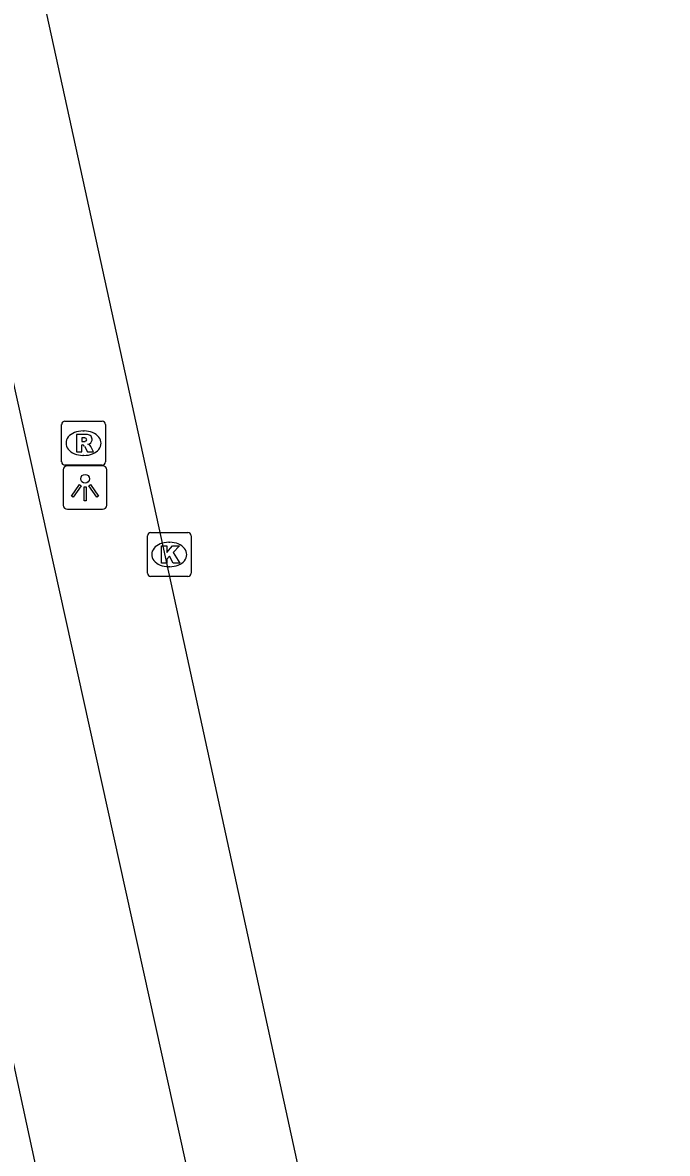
# Model space of a CAD drawing. Extents: x 161772 to 163123, y 383092 to 383917.
# Drawn here: x 163104.78 to 163119.54, y 383680.79 to 383706.66 of the extents above; entities that cross this region are included whole.
import ezdxf

# ---------------------------------------------------------------- set-up
doc = ezdxf.new("R2010")
doc.units = 0
for name, color, linetype in [('IMGEO_Kolk', 7, 'Continuous'), ('IMGEO_Lichtpunt', 7, 'Continuous'), ('IMGEO_Rijbaan_regionaal_gesloten', 7, 'Continuous'), ('IMGEO_Rioolput', 7, 'Continuous')]:
    doc.layers.add(name, color=color, linetype=linetype)

msp = doc.modelspace()

# ---------------------------------------------------------------- linework, layer by layer
at = {"layer": 'IMGEO_Kolk'}
for p, q in [((163107.635, 383694.063), (163107.635, 383694.915)), ((163107.71, 383694.989), (163108.562, 383694.989)), ((163108.636, 383694.915), (163108.636, 383694.063)), ((163108.123, 383694.769), (163108.148, 383694.769)), ((163108.146, 383694.209), (163108.121, 383694.209)), ((163108.562, 383693.989), (163107.71, 383693.989))]:
    msp.add_line(p, q, dxfattribs=at)
for points in [[(163107.635, 383694.063), (163107.635, 383694.915)], [(163107.71, 383694.989), (163108.562, 383694.989)], [(163108.636, 383694.915), (163108.636, 383694.063)], [(163107.956, 383694.689), (163108.079, 383694.689), (163108.079, 383694.538), (163108.209, 383694.689), (163108.373, 383694.689), (163108.227, 383694.538), (163108.38, 383694.289), (163108.228, 383694.289), (163108.143, 383694.453), (163108.079, 383694.386), (163108.079, 383694.289), (163107.956, 383694.289), (163107.956, 383694.689)], [(163108.562, 383693.989), (163107.71, 383693.989)]]:
    msp.add_lwpolyline(points, dxfattribs=at)
for centre, start, end in [((163107.712, 383694.913), 91.552, 178.448), ((163107.712, 383694.913), 91.552, 178.448), ((163108.56, 383694.913), 1.552, 88.448), ((163108.56, 383694.913), 1.552, 88.448), ((163107.712, 383694.065), 181.552, 268.448), ((163107.712, 383694.065), 181.552, 268.448), ((163108.56, 383694.065), 271.552, 358.448), ((163108.56, 383694.065), 271.552, 358.448)]:
    msp.add_arc(centre, 0.0765, start, end, dxfattribs=at)
for centre, major_axis, ratio, start_param, end_param in [((163108.122, 383694.489), (-0.387, 0.002), 0.722429, 4.712389, 7.853982), ((163108.147, 383694.489), (-0.39, 0.002), 0.717154, 1.570796, 4.712389)]:
    msp.add_ellipse(centre, major_axis=major_axis, ratio=ratio, start_param=start_param, end_param=end_param, dxfattribs=at)
at = {"layer": 'IMGEO_Lichtpunt'}
for p, q in [((163105.709, 383696.425), (163105.709, 383695.618)), ((163105.709, 383696.425), (163105.709, 383695.618)), ((163106.611, 383696.52), (163105.803, 383696.52)), ((163106.611, 383696.52), (163105.803, 383696.52)), ((163106.705, 383695.618), (163106.705, 383696.425)), ((163106.705, 383695.618), (163106.705, 383696.425)), ((163105.803, 383695.524), (163106.611, 383695.524)), ((163105.803, 383695.524), (163106.611, 383695.524))]:
    msp.add_line(p, q, dxfattribs=at)
for points in [[(163106.083, 383696.089), (163106.122, 383696.061), (163105.934, 383695.799), (163105.896, 383695.826), (163106.083, 383696.089)], [(163106.185, 383696.041), (163106.232, 383696.041), (163106.232, 383695.719), (163106.185, 383695.719), (163106.185, 383696.041)], [(163106.295, 383696.061), (163106.333, 383696.088), (163106.52, 383695.826), (163106.481, 383695.798), (163106.295, 383696.061)]]:
    msp.add_lwpolyline(points, dxfattribs=at)
msp.add_circle((163106.208, 383696.223), 0.0994, dxfattribs=at)
for centre, start, end in [((163105.803, 383696.425), 90, 180), ((163105.803, 383696.425), 90, 180), ((163106.611, 383696.425), 0, 90), ((163106.611, 383696.425), 0, 90), ((163105.803, 383695.618), 180, 270), ((163105.803, 383695.618), 180, 270), ((163106.611, 383695.618), 270, 0), ((163106.611, 383695.618), 270, 360)]:
    msp.add_arc(centre, 0.0946, start, end, dxfattribs=at)
at = {"layer": 'IMGEO_Rijbaan_regionaal_gesloten'}
for points in [[(163085.61, 383786.508), (163088.74, 383775.444), (163092.074, 383763.024), (163095.435, 383749.956), (163101.222, 383725.564), (163103.423, 383715.514), (163108.045, 383694.435), (163119.538, 383641.671)], [(163116.989, 383642.571), (163116.632, 383644.136), (163115.909, 383647.124), (163095.348, 383740.157), (163093.113, 383748.921), (163092.794, 383750), (163083.229, 383782.478)], [(163083.229, 383782.478), (163089.909, 383749.894), (163094.708, 383728.452), (163111.58, 383650.385), (163112.717, 383645.377)]]:
    msp.add_lwpolyline(points, dxfattribs=at)
at = {"layer": 'IMGEO_Rioolput'}
for p, q in [((163105.673, 383696.61), (163105.673, 383697.462)), ((163105.748, 383697.536), (163106.6, 383697.536)), ((163106.674, 383697.462), (163106.674, 383696.61)), ((163106.161, 383697.316), (163106.186, 383697.316)), ((163106.184, 383696.756), (163106.159, 383696.756)), ((163106.6, 383696.536), (163105.748, 383696.536))]:
    msp.add_line(p, q, dxfattribs=at)
for points in [[(163105.673, 383696.61), (163105.673, 383697.462)], [(163105.748, 383697.536), (163106.6, 383697.536)], [(163106.674, 383697.462), (163106.674, 383696.61)], [(163106.262, 383697.234), (163106.01, 383697.236), (163106.01, 383696.836)], [(163106.188, 383697.155), (163106.134, 383697.155), (163106.134, 383697.074)], [(163106.01, 383696.836), (163106.134, 383696.836), (163106.134, 383696.998), (163106.145, 383696.998)], [(163106.134, 383697.074), (163106.186, 383697.074)], [(163106.192, 383696.969), (163106.263, 383696.836), (163106.403, 383696.836), (163106.338, 383696.962)], [(163106.6, 383696.536), (163105.748, 383696.536)]]:
    msp.add_lwpolyline(points, dxfattribs=at)
for centre, radius, start, end in [((163105.75, 383697.46), 0.0765, 91.552, 178.448), ((163105.75, 383697.46), 0.0765, 91.552, 178.448), ((163106.598, 383697.46), 0.0765, 1.552, 88.448), ((163106.598, 383697.46), 0.0765, 1.552, 88.448), ((163106.194, 383697.059), 0.0964, 77.0061, 93.1865), ((163106.208, 383697.116), 0.0378, 276.6634, 79.6772), ((163106.261, 383697.124), 0.109, 350.3612, 89.416), ((163106.144, 383696.945), 0.0533, 26.0293, 88.6989), ((163106.17, 383697.263), 0.19, 274.7715, 282.9687), ((163106.259, 383697.124), 0.112, 277.5842, 350.9817), ((163106.243, 383696.909), 0.108, 29.5134, 73.7905), ((163105.75, 383696.612), 0.0765, 181.552, 268.448), ((163105.75, 383696.612), 0.0765, 181.552, 268.448), ((163106.598, 383696.612), 0.0765, 271.552, 358.448), ((163106.598, 383696.612), 0.0765, 271.552, 358.448)]:
    msp.add_arc(centre, radius, start, end, dxfattribs=at)
for centre, major_axis, ratio, start_param, end_param in [((163106.16, 383697.036), (-0.387, 0.002), 0.722429, 4.712389, 7.853982), ((163106.185, 383697.036), (-0.39, 0.002), 0.717154, 1.570796, 4.712389)]:
    msp.add_ellipse(centre, major_axis=major_axis, ratio=ratio, start_param=start_param, end_param=end_param, dxfattribs=at)

doc.saveas('drawing.dxf')
